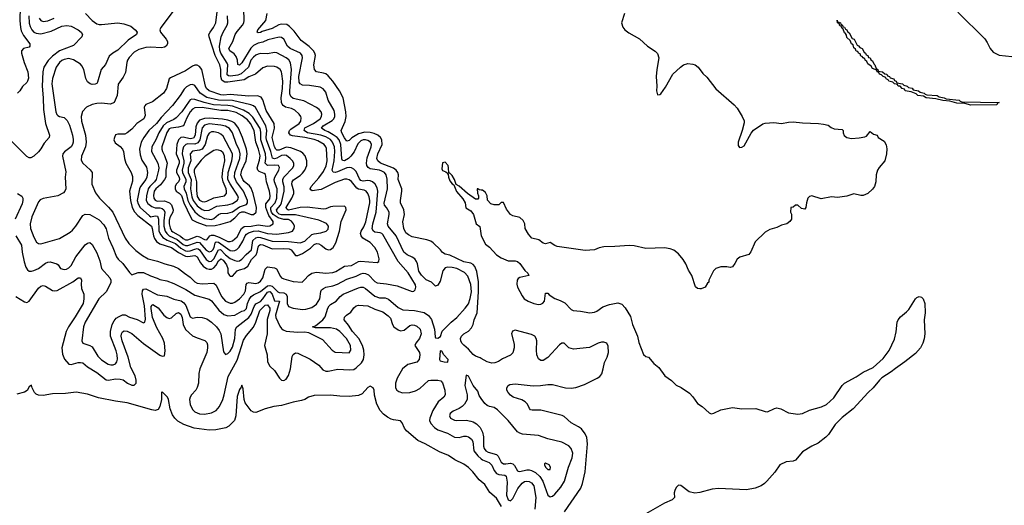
# Model space of a CAD drawing. Header units: inches. Extents: x 884549 to 1028252, y 526810 to 653624.
# Tile 258 of 656: x 926049 to 934478, y 583604 to 587757. Entities that reach past the tile are written whole.
import ezdxf

# ---------------------------------------------------------------- set-up
doc = ezdxf.new("R2010")
doc.units = ezdxf.units.IN
doc.header["$MEASUREMENT"] = 0
doc.layers.add('A9528', color=7, linetype='Continuous')
doc.layers.add('A9538', color=7, linetype='Continuous')

msp = doc.modelspace()

# ---------------------------------------------------------------- linework, layer by layer
at = {"layer": 'A9528', "color": 5}
for points, elevation in [([(926055.7, 587990), (926049.5, 587750), (926055.7, 587690), (926063, 587663), (926082.2, 587622.2), (926137.3, 587550), (926135.6, 587530), (926130, 587523.5), (926081, 587510), (926064.9, 587490), (926064.9, 587470), (926088, 587390), (926119.5, 587310), (926123.8, 587256.2), (926115.5, 587230), (926110, 587219), (926073.4, 587186.6), (926050, 587149), (926030, 587129.2)], 2120), ([(927364.4, 587830), (927257.2, 587690), (927250.1, 587670), (927254.2, 587650), (927303.8, 587590), (927313.9, 587570), (927313.5, 587550), (927302.3, 587530), (927290, 587521.2), (927264.2, 587515.8), (927170, 587522), (927130, 587519.3), (927070, 587503), (927030, 587480.6), (926986.9, 587433.1), (926972.9, 587410), (926966.1, 587390), (926954.8, 587305.2), (926935.5, 587264.5), (926893.3, 587206.7), (926882.7, 587110), (926859, 587050), (926825.9, 587034.1), (926750, 587043), (926710, 587040.8), (926670, 587032.2), (926620.8, 587010), (926586.7, 586973.3), (926576.8, 586930), (926579.8, 586890), (926612.3, 586770), (926619.8, 586710), (926612.3, 586670), (926578, 586590), (926576.9, 586556.9), (926589, 586529), (926653.5, 586473.5), (926669, 586450), (926668.1, 586350), (926697.5, 586277.5), (926732.9, 586230), (926810, 586155), (926848.1, 586110), (926951.8, 585890), (926984.3, 585844.3), (927044.2, 585784.2), (927099.9, 585739.9), (927150, 585713.1), (927230, 585693.3), (927290.5, 585670.5), (927366.7, 585650), (927410, 585630.1), (927459.2, 585590), (927510, 585556.6), (927550, 585514.1), (927570, 585504), (927610, 585499.4), (927710, 585504.3), (927730, 585487.4), (927777.2, 585390), (927810, 585350.1), (927850, 585331.7), (927870, 585332.6), (927890, 585341), (927930.7, 585370), (927968.5, 585410), (927981.1, 585438.9), (927988, 585492), (927996.8, 585503.2), (928010, 585508.6), (928070, 585501.6), (928090, 585506.8), (928110, 585521.8), (928129.9, 585550), (928150, 585623.6), (928170, 585643.2), (928230, 585634.6), (928246.4, 585626.4), (928280.9, 585560.9), (928290.5, 585550.5), (928310, 585540.8), (928390, 585517.2), (928466.3, 585513.7), (928488, 585532), (928520.4, 585570), (928550, 585590.2), (928590, 585597.3), (928670, 585589.2), (928730, 585594.2), (928756.7, 585603.3), (928830, 585648.5), (928890, 585654.5), (928950, 585687.9), (928967.6, 585692.4), (929110, 585679.6), (929123, 585690), (929127.2, 585712.8), (929111.3, 585770), (929090, 585807.9), (929050, 585852.2), (928987.6, 585887.6), (928971.9, 585910), (928967.6, 585927.6), (928971.9, 585950), (928994.9, 585985.1), (929012.7, 586027.3), (929047.3, 586190), (929047.9, 586210), (929040.9, 586240.9), (929030, 586270.7), (929014.7, 586290), (928998.6, 586298.6), (928950, 586308.6), (928935.8, 586315.8), (928890, 586372.3), (928870, 586386.7), (928850, 586393.2), (928830, 586392.6), (928750, 586365.1), (928630, 586304.7), (928553.4, 586293.4), (928540.7, 586300.7), (928536.2, 586310), (928544.2, 586330), (928610, 586403.5), (928650, 586460.1), (928673.1, 586506.9), (928680.1, 586550), (928675, 586655), (928670.5, 586670.5), (928657.1, 586690), (928600.8, 586720.8), (928571.4, 586731.4), (928490, 586748.7), (928384.7, 586764.7), (928368.3, 586770), (928352.9, 586790), (928359.7, 586810), (928370, 586821.5), (928442.6, 586870), (928454.6, 586890), (928458.7, 586918.7), (928457, 586930), (928443, 586950), (928404.3, 586984.3), (928376.7, 586996.7), (928324.2, 587010), (928303.7, 587023.7), (928295.1, 587035.1), (928289.6, 587050), (928289, 587090), (928299.6, 587170), (928301.4, 587230), (928294.6, 587294.6), (928290, 587312.3), (928278.2, 587330), (928251.1, 587350), (928230, 587357.8), (928170, 587358.8), (928130, 587346.3), (928068.1, 587291.9), (928010, 587267.8), (927970, 587244.2), (927830, 587221.5), (927804.2, 587224.2), (927790.2, 587230.2), (927780.6, 587240.6), (927771, 587270), (927770.6, 587330), (927763, 587370), (927723.4, 587450), (927670.4, 587610), (927669.9, 587630), (927679.1, 587650), (927708.3, 587690), (927727.8, 587730), (927745.5, 587870)], 2180), ([(926126.4, 587790), (926130, 587728.4), (926138.1, 587698.1), (926152.1, 587670), (926170, 587651.5), (926190, 587642), (926230, 587637.5), (926319.8, 587660.2), (926410, 587701.8), (926452.2, 587707.8), (926490, 587700.7), (926550, 587671.4), (926576.9, 587650), (926586.3, 587630), (926581.5, 587610), (926510, 587535.9), (926390.4, 587489.6), (926330, 587446.1), (926291.9, 587408.1), (926257.1, 587350), (926248.9, 587311.1), (926241, 587190), (926250.1, 587089.9), (926252.7, 586990), (926269.1, 586869.1), (926304.9, 586770), (926300.4, 586750), (926258.2, 586701.8), (926230, 586652.7), (926210, 586626.6), (926170, 586589.3), (926144.5, 586575.5), (926130, 586576.2), (926110, 586586.9), (925970, 586726.1)], 2140), ([(926016.3, 585910), (926063.7, 585830), (926070.1, 585770), (926086.5, 585686.5), (926101.4, 585641.4), (926117.1, 585617.1), (926130, 585607.9), (926150, 585606.5), (926170, 585611.6), (926210, 585630.1), (926270, 585675.4), (926290, 585683.8), (926310, 585685.8), (926366, 585670), (926379.8, 585659.8), (926398, 585630), (926430, 585622), (926450, 585624.4), (926470, 585635.8), (926490, 585655.6), (926530, 585729.3), (926610, 585830.3), (926630, 585847.2), (926650, 585850.3), (926670, 585834.4), (926710, 585763.8), (926735.1, 585695.1), (926748.9, 585628.9), (926822.3, 585550), (926830.2, 585530), (926829.2, 585510), (926802.3, 585450), (926788.3, 585430), (926727.8, 585370), (926610.1, 585170), (926595.9, 585130), (926581.5, 585010), (926590.6, 584990), (926650, 584972.2), (926670, 584958), (926718.6, 584878.6), (926750, 584847.3), (926806.7, 584810), (926830, 584804.1), (926850, 584805.4), (926870, 584813.7), (926881.5, 584830), (926886.4, 584853.6), (926883.6, 584890), (926874.4, 584925.6), (926827.7, 585050), (926826.1, 585090), (926839.9, 585150), (926857.5, 585182.5), (926876.2, 585203.8), (926899.8, 585220.2), (926930, 585233.1), (926951.9, 585231.9), (926990, 585212.3), (927054.2, 585194.2), (927110, 585164.9), (927121.2, 585170), (927125.1, 585194.9), (927116.5, 585310), (927099.1, 585410), (927101.9, 585438.1), (927110, 585453.8), (927130, 585454.7), (927230, 585404.7), (927310, 585392), (927367.7, 585367.7), (927431.6, 585351.6), (927455.5, 585335.5), (927471.8, 585311.8), (927510, 585214.9), (927530, 585205.7), (927570, 585213.1), (927610, 585209.2), (927650, 585197.5), (927690, 585171), (927734.5, 585130), (927757.8, 585097.8), (927770.7, 585070.7), (927795.4, 584915.4), (927810, 584893), (927830, 584902.3), (927850, 584922.3), (927870, 584955.8), (927891.5, 585031.5), (927896.9, 585110), (927909.2, 585130), (928010, 585211.4), (928030, 585237.7), (928056, 585304), (928070, 585327.3), (928110, 585348.1), (928130, 585368.8), (928170, 585426.9), (928179.2, 585430), (928191.6, 585431.6), (928209.3, 585410), (928230, 585352.6), (928272.5, 585350), (928238.3, 585230), (928243, 585210), (928277, 585137), (928290, 585115.2), (928303.4, 585103.4), (928330, 585093.2), (928426.1, 585086.1), (928490, 585088.9), (928522.6, 585082.6), (928642.6, 585022.6), (928724.9, 584930), (928750, 584913.2), (928870, 584908.9), (928885.1, 584930), (928881.8, 584970), (928846.9, 585030), (928790, 585091.2), (928762.4, 585110), (928710, 585123.3), (928582.3, 585122.3), (928557.2, 585130), (928582.3, 585137.7), (928644.1, 585190), (928663.1, 585216.9), (928685.9, 585290), (928698.1, 585310), (928710, 585322.6), (928759.8, 585350), (928793.5, 585390), (928818.5, 585410), (928950, 585464.4), (928970, 585470.1), (928990, 585469.5), (929010, 585458.3), (929090, 585391.9), (929130, 585379.8), (929177.2, 585377.2), (929206.6, 585366.6), (929290, 585296.1), (929330, 585275.1), (929430, 585270.8), (929512.9, 585252.9), (929548.7, 585228.7), (929573.2, 585193.2), (929600.6, 585110), (929605.2, 585045.2), (929610, 585036.3), (929630, 585034), (929652.1, 585047.9), (929666.5, 585093.5), (929743.5, 585170), (929790.6, 585209.4), (929862.8, 585290), (929890, 585327.3), (929906.1, 585373.9), (929917.5, 585430), (929912, 585492), (929884.5, 585564.5), (929856.2, 585596.2), (929790, 585630.4), (929750, 585638.8), (929710, 585640.8), (929690, 585634), (929670.9, 585610), (929650, 585520.7), (929630, 585487.3), (929610, 585478.7), (929573.1, 585513.1), (929530, 585531.8), (929490, 585573), (929467.4, 585607.4), (929454.9, 585670), (929447.1, 585690), (929431.2, 585711.2), (929410, 585725.9), (929364.9, 585744.9), (929337.1, 585770), (929273.2, 585910), (929203.8, 585990), (929198.6, 586010), (929212.7, 586090), (929211.4, 586110), (929190, 586149.6), (929171.8, 586170), (929169.3, 586189.3), (929197.6, 586310), (929194.1, 586394.1), (929187.4, 586430), (929172.8, 586450), (929150, 586462.1), (929130, 586470.6), (929050, 586482.6), (929033.4, 586493.4), (929021.2, 586510), (929017.1, 586530), (929024, 586576), (929057.8, 586670), (929059.9, 586690), (929051.3, 586710), (929030, 586724.9), (929010, 586729.9), (928990, 586728.9), (928970, 586721.3), (928944.5, 586695.5), (928911.9, 586628.1), (928884.9, 586590), (928863.8, 586570), (928831, 586550), (928813.9, 586553.9), (928807.6, 586567.6), (928797.3, 586690), (928783.4, 586730), (928766.2, 586750), (928733.3, 586773.3), (928690, 586798.8), (928660.3, 586810), (928633, 586830), (928647.3, 586850), (928725.6, 586894.4), (928739.3, 586910), (928745.8, 586930), (928747.3, 586950), (928740.9, 586980.9), (928691.3, 587070), (928670, 587136.8), (928646.2, 587166.2), (928621.1, 587181.1), (928530, 587195.3), (928470, 587198.5), (928450, 587208.7), (928442.3, 587222.3), (928438, 587270), (928469.9, 587429.9), (928467.1, 587450), (928453.3, 587470), (928363.7, 587510), (928341.1, 587530), (928309.8, 587590), (928290, 587606), (928270, 587606.7), (928174.7, 587585.3), (928130, 587564.9), (928090, 587556.5), (928050, 587535.3), (928027.2, 587512.8), (927950, 587388.3), (927930, 587369), (927915.3, 587375.3), (927913.3, 587410), (927902.8, 587442.8), (927886.4, 587466.4), (927847.2, 587490), (927840.5, 587510), (927873.3, 587570), (927892.9, 587630), (927910, 587657.1), (927957.2, 587710), (927967, 587730), (927971.4, 587751.4), (927967.2, 587850)], 2140), ([(926614.2, 587810), (926670.1, 587750.1), (926710, 587722.7), (926730, 587716.8), (926750, 587717), (926890, 587730.1), (926941.7, 587721.7), (927000.6, 587700.6), (927039.3, 587670), (927055.5, 587650), (927050.4, 587630), (926977.7, 587582.3), (926890, 587497.7), (926848, 587472), (926815.9, 587444.1), (926785.3, 587374.7), (926746.7, 587330), (926716.5, 587223.5), (926708.8, 587211.2), (926695.2, 587204.8), (926670, 587202.3), (926652.1, 587207.9), (926630, 587225.7), (926614.7, 587254.7), (926598.5, 587330), (926582.2, 587362.2), (926570, 587378.2), (926510, 587413.3), (926470, 587424.2), (926430, 587416.7), (926410, 587407.5), (926390, 587390.5), (926362.7, 587350), (926330, 587253.3), (926324.9, 587210), (926358.3, 586970), (926367.4, 586947.4), (926376.8, 586936.8), (926390, 586928.4), (926430, 586919.3), (926456.2, 586896.2), (926475, 586855), (926502, 586770), (926508.2, 586731.8), (926506.9, 586710), (926501.2, 586690), (926489.2, 586670.8), (926432.3, 586627.7), (926418.8, 586610), (926414.8, 586590), (926443.6, 586456.4), (926439.6, 586410), (926443.1, 586310), (926437.1, 586290), (926423.1, 586276.9), (926374.8, 586250), (926250.8, 586229.2), (926223.8, 586216.2), (926210, 586200.5), (926153.1, 586070), (926137.8, 586010), (926142.7, 585970), (926170, 585896.4), (926194.2, 585854.2), (926210, 585842.3), (926230, 585839.7), (926390, 585886), (926480.2, 585939.8), (926502.4, 585957.6), (926529.3, 585990.7), (926590, 586082), (926610, 586094.3), (926650, 586090.2), (926730, 586044.2), (926770, 586004.1), (926790, 585968.7), (926809.1, 585889.1), (926846.7, 585810), (926877.8, 585730), (926892.3, 585710), (926933.3, 585673.3), (926990, 585594.9), (927010, 585575.5), (927065, 585595), (927110, 585594.8), (927170, 585566.4), (927227.6, 585547.6), (927250, 585534.5), (927310, 585524.6), (927370, 585501.6), (927470.5, 585450.5), (927550, 585401.1), (927670, 585366.7), (927690, 585353.8), (927753.4, 585273.4), (927797.2, 585237.2), (927830, 585224.7), (927890, 585229.1), (927950, 585263.6), (927974.2, 585270), (927990, 585286.7), (927999.5, 585330), (928014.9, 585365.1), (928031.3, 585388.7), (928050, 585404.2), (928110, 585433.6), (928170, 585480.4), (928190, 585483.1), (928210, 585479.4), (928259.5, 585430), (928270, 585424.7), (928310, 585421.8), (928330.5, 585410.5), (928339.2, 585390), (928338, 585330), (928350, 585305.2), (928390, 585290.2), (928470, 585279.6), (928498.2, 585281.8), (928550, 585294.9), (928590, 585324.4), (928617.2, 585370), (928627, 585433), (928634, 585446), (928650, 585459.2), (928671.2, 585468.8), (928730, 585480.9), (928770, 585494.5), (928850, 585538.8), (928930, 585564.1), (928970, 585585.1), (928990, 585589.6), (929010, 585586.8), (929034.5, 585574.5), (929090, 585519.4), (929110, 585507.5), (929190, 585499.1), (929281.8, 585481.8), (929408.5, 585431.5), (929424.4, 585435.6), (929433.6, 585446.4), (929439.8, 585470), (929438.8, 585490), (929373.4, 585593.4), (929289.6, 585689.6), (929158.9, 585918.9), (929149.9, 585929.9), (929135.3, 585935.3), (929090, 585941.3), (929077.9, 585950), (929067.4, 585967.4), (929072.4, 586012.4), (929101.8, 586110), (929114.6, 586290), (929110, 586318.7), (929091.5, 586350), (929069.1, 586369.1), (929050, 586378.4), (929030, 586381.6), (928990, 586376.6), (928970, 586381.6), (928957.3, 586397.3), (928930, 586457.8), (928910, 586479.9), (928890, 586490.5), (928870, 586493.8), (928850, 586490.3), (928770, 586455.1), (928750, 586449.9), (928733, 586453), (928725.2, 586470), (928741.2, 586550), (928746.2, 586630), (928742.9, 586670), (928727.7, 586710), (928710, 586731.3), (928670, 586755.9), (928628.3, 586768.3), (928513.8, 586790), (928484, 586810), (928490, 586831.2), (928563, 586870), (928621.1, 586910), (928633.9, 586930), (928635.8, 586950), (928629.9, 586970), (928613.9, 586990), (928590, 587007.4), (928483, 587063), (928390, 587082.7), (928370, 587100.9), (928363.2, 587123.2), (928361.8, 587150), (928375.7, 587330), (928366.8, 587386.8), (928353.1, 587413.1), (928331.5, 587431.5), (928250, 587474.9), (928230, 587477.4), (928170, 587466.1), (928110, 587466.9), (928090, 587462.2), (928070, 587452.7), (928050, 587436), (928029.1, 587410), (928007.4, 587350), (927946.4, 587293.6), (927917.9, 587282.1), (927853.5, 587273.5), (927835.9, 587275.9), (927825.6, 587285.6), (927829.7, 587369.7), (927826.1, 587386.1), (927771.2, 587470), (927763.3, 587496.7), (927761.1, 587530), (927775.4, 587610), (927791, 587650), (927824.9, 587710), (927829.9, 587730), (927828.4, 587790)], 2160), ([(930000, 584859.1), (929990, 584864.9), (929950, 584880.9), (929930, 584895.2), (929890, 584939.3), (929850, 584972.9), (929834.6, 584990), (929825.2, 585010), (929823.9, 585030), (929830.5, 585049.5), (929850, 585070.2), (929890, 585093.2), (929918, 585122), (929929.9, 585150.1), (929938.7, 585190), (929964.9, 585250), (929977.6, 585430), (929976.6, 585516.6), (929963.4, 585603.4), (929945.9, 585645.9), (929930, 585664.2), (929910, 585675.6), (929850, 585687.6), (929730, 585744.5), (929690, 585752.3), (929670, 585766), (929651.2, 585790), (929590, 585849.7), (929570, 585862.7), (929535.3, 585875.3), (929410, 585900.9), (929377.4, 585917.4), (929355.5, 585935.5), (929338.5, 585970), (929330, 586028), (929342.3, 586090), (929341.9, 586110), (929337.2, 586130), (929309.9, 586190), (929308.4, 586210), (929321.1, 586290), (929320.4, 586310), (929290.4, 586390), (929291.8, 586430), (929286.3, 586450), (929270.7, 586470.7), (929247.8, 586487.8), (929138.9, 586530), (929113.7, 586550), (929106.4, 586570), (929115.7, 586610), (929153.5, 586690), (929150.3, 586730), (929138.1, 586750), (929114.2, 586770), (929083.8, 586783.8), (929050, 586793.4), (929005.1, 586794.9), (928950, 586781.1), (928892.7, 586747.3), (928870, 586723.7), (928850, 586718.2), (928830, 586746.3), (928807, 586790), (928801.6, 586810), (928834.8, 586885.2), (928843.6, 586930), (928840.6, 586970), (928817.1, 587090), (928786.9, 587150), (928730, 587230.6), (928690, 587277.3), (928670, 587293), (928650, 587300.5), (928590.6, 587310.6), (928572.8, 587330), (928567.9, 587370), (928582, 587450), (928576.7, 587470), (928563.6, 587490), (928527.1, 587527.1), (928459.4, 587579.4), (928398.3, 587658.3), (928359.4, 587699.4), (928335.2, 587715.2), (928290, 587718.7), (928267.8, 587712.2), (928210, 587683.1), (928124.2, 587655.8), (928110, 587646.7), (928090, 587644.5), (928082, 587650), (928088.9, 587670), (928155.2, 587750), (928167.7, 587810)], 2120), ([(926215.6, 587770), (926230, 587751), (926250, 587741.6), (926290, 587747.5), (926345.6, 587770)], 2160), ([(930000, 586299.4), (929982, 586302), (929970, 586312), (929966, 586310), (929967.3, 586272.7), (929978, 586250), (929978, 586230), (929970, 586222), (929950, 586222.8), (929882.8, 586270), (929812.3, 586332.3), (929786.4, 586346.4), (929770.3, 586390.3), (929750, 586426), (929730, 586444.7), (929723.6, 586443.6), (929721.3, 586490), (929715.8, 586510), (929690, 586539.1), (929670, 586534), (929661.7, 586481.7), (929667.9, 586467.9), (929697.2, 586457.2), (929707.5, 586447.5), (929710, 586438), (929716.4, 586436.4), (929719.5, 586410), (929730, 586379), (929750, 586353.2), (929764.5, 586344.5), (929788.2, 586288.2), (929843.7, 586223.7), (929863.7, 586190), (929869.3, 586149.3), (929910, 586121.2), (929933.2, 586090), (929958, 586010), (929987.3, 585987.3), (929999, 585910), (930000, 585908.2)], 2080), ([(926030.4, 586270), (926067.2, 586247.2), (926076, 586230), (926077.1, 586210), (926070, 586182.4), (926009.5, 586050)], 2140), ([(926017.4, 585390), (926090, 585344), (926110, 585338.9), (926130, 585350.3), (926210, 585461.7), (926230, 585478.9), (926250, 585484.6), (926270, 585479.6), (926330, 585440.7), (926350, 585437.1), (926370, 585440.2), (926505.6, 585514.4), (926550, 585550.2), (926570.7, 585550.7), (926577.7, 585530), (926575, 585495), (926579, 585459), (926597.7, 585410), (926598, 585370), (926591.4, 585330), (926525.3, 585214.7), (926467.4, 585130), (926447, 585090), (926410.1, 584950.1), (926417, 584897), (926432.5, 584852.5), (926470, 584810.3), (926490, 584807.4), (926550, 584825.4), (926570, 584826.8), (926590, 584821.8), (926630, 584787.4), (926710, 584739.6), (926790, 584677.5), (926810, 584673.4), (926870, 584686.7), (926910, 584684), (926936.4, 584676.4), (926973.4, 584650), (927010, 584631.4), (927030, 584631.8), (927046.9, 584650), (927046.3, 584673.7), (927037.8, 584710), (927001.4, 584781.4), (926978.2, 584870), (926925.9, 585010), (926919.5, 585050), (926921.6, 585070), (926930, 585087.9), (926945, 585095), (926970, 585093.8), (927010, 585072.1), (927110, 584987.7), (927250, 584888.4), (927270, 584878.5), (927290, 584883), (927295.4, 584924.6), (927289.9, 584990), (927275.2, 585030), (927222.7, 585122.7), (927185.8, 585210), (927174, 585286), (927176, 585304), (927183.1, 585316.9), (927190, 585321.7), (927233.7, 585293.7), (927283.5, 585230), (927310, 585209.3), (927330, 585202), (927350, 585208.3), (927390, 585245), (927410, 585251.9), (927430, 585239.5), (927441.4, 585210), (927448.9, 585150), (927470, 585106.3), (927530, 585052.9), (927570, 585035), (927634.6, 585014.6), (927650, 584996.4), (927655.8, 584975.8), (927657.4, 584950), (927650.7, 584910), (927590.1, 584770), (927583.3, 584730), (927578.7, 584650), (927568.8, 584611.2), (927555.8, 584590), (927519.1, 584550), (927508.1, 584530), (927503.7, 584510), (927510, 584466.4), (927530, 584423.5), (927550, 584404.6), (927590, 584387), (927630, 584383.4), (927690, 584393.6), (927730, 584414.3), (927761.1, 584450), (927788, 584510), (927800.1, 584550), (927834.7, 584705.3), (927910, 584845.4), (927964.3, 585015.7), (927990, 585055.6), (928050, 585126.9), (928070.4, 585169.6), (928104.5, 585270), (928150, 585315), (928170, 585318.1), (928189.2, 585290), (928190.4, 585270.4), (928167, 585193), (928168.3, 585070), (928145.1, 584970), (928168.5, 584890), (928170.2, 584830.2), (928190, 584794), (928230, 584758), (928272.6, 584690), (928290, 584674.4), (928310, 584670.2), (928330, 584682.3), (928350, 584713.1), (928367.3, 584770), (928383, 584877), (928390, 584894.3), (928410, 584907.9), (928430, 584904.2), (928534.7, 584854.7), (928610, 584803.5), (928643.4, 584763.4), (928670, 584750.6), (928690, 584750.6), (928771.4, 584768.6), (928870, 584761.7), (928910, 584765.9), (928930, 584778.9), (928976.2, 584823.8), (928992.1, 584850), (928998.8, 584890), (928995.6, 584930), (928982.9, 584970), (928951.6, 585030), (928899.2, 585090), (928864.4, 585144.4), (928826.4, 585190), (928830, 585213.7), (928846.3, 585230), (928885.1, 585254.9), (928910, 585292.6), (928930, 585311.1), (928950, 585315.8), (929030, 585310.7), (929090, 585280.1), (929157.8, 585257.8), (929204, 585224), (929223.5, 585203.5), (929239.9, 585150), (929253.3, 585130), (929290, 585103.9), (929310, 585096.8), (929339.4, 585100.6), (929390, 585141), (929410, 585147.1), (929430, 585145.5), (929450, 585136.6), (929476.3, 585110), (929485.5, 585070), (929472.8, 585030), (929439.1, 584990), (929430.9, 584970), (929472.5, 584910), (929474.7, 584890), (929469.6, 584850.4), (929450, 584828.2), (929370.5, 584809.5), (929327.1, 584770), (929281.9, 584690), (929265.1, 584650), (929265.5, 584610), (929277.3, 584590), (929296.2, 584576.2), (929326, 584566), (929390, 584568.8), (929437.2, 584582.8), (929475.9, 584604.1), (929550, 584671), (929570, 584675.2), (929630, 584675), (929655.3, 584670), (929670, 584650.4), (929689.3, 584590), (929691.9, 584550), (929679.1, 584530), (929631.9, 584490), (929585, 584415), (929559.7, 584350), (929558.4, 584330), (929570, 584302.7), (929599.3, 584270), (929628, 584250), (929710, 584220.1), (929770, 584186.9), (929810, 584184.9), (929850, 584195.6), (929870, 584196.3), (929890.3, 584190), (929917.6, 584170), (929929.4, 584149.4), (929936.8, 584070), (929970, 584026), (930000, 584000.3)], 2120), ([(930000, 584518.5), (929983.3, 584543.3), (929970, 584579), (929929.7, 584629.7), (929890, 584709), (929870, 584718), (929861.1, 584630), (929880.2, 584550), (929880.2, 584510), (929857.3, 584470), (929837.4, 584450), (929810, 584431.8), (929760.4, 584410), (929735.3, 584390), (929728.9, 584370), (929738, 584350), (929770, 584332.8), (929790, 584328.1), (929870, 584331.8), (929910, 584324.7), (929930, 584319.3), (929961, 584301), (929990.9, 584270), (930000, 584252.8)], 2140), ([(930000, 583808.1), (929982.5, 583822.5), (929927.5, 583890), (929890, 583927.5), (929850, 583955.4), (929774.2, 583994.2), (929721.3, 584030), (929641.9, 584061.9), (929520.7, 584130), (929458.4, 584158.4), (929360.2, 584240.2), (929342.5, 584262.5), (929322.4, 584310), (929310, 584326), (929250, 584334.7), (929230, 584341.9), (929198.7, 584358.7), (929164.8, 584384.8), (929135.5, 584415.5), (929105.6, 584470), (929086.4, 584546.4), (929083.4, 584590), (929075.1, 584610), (929050, 584623), (929030, 584611.6), (928981.7, 584558.3), (928950, 584541.9), (928870, 584535.5), (928790, 584536.2), (928710, 584545.1), (928570, 584541.8), (928522.9, 584530), (928489.8, 584510.2), (928460.5, 584499.5), (928390, 584486.4), (928290, 584458.5), (928224.5, 584450), (928152, 584430), (928070, 584397.6), (928050, 584400.2), (928030, 584413.2), (927979.2, 584479.2), (927970.1, 584510.1), (927961.3, 584601.3), (927950, 584630.4), (927944.8, 584615.2), (927930, 584595.6), (927910, 584534.4), (927900.4, 584370), (927888.9, 584330), (927839.5, 584280.5), (927813.4, 584266.6), (927729.3, 584250.7), (927670, 584247.2), (927543.1, 584263.1), (927454.5, 584294.5), (927404.4, 584324.4), (927376.8, 584350), (927356.7, 584376.7), (927336.6, 584430), (927324.1, 584510), (927313.8, 584530), (927270, 584575), (927263.9, 584570), (927264.3, 584510), (927250.3, 584449.7), (927235.3, 584424.7), (927210, 584416.2), (927180.6, 584420.6), (926970, 584480.1), (926870, 584493.9), (926724.2, 584524.2), (926630, 584553.5), (926532.3, 584572.3), (926441, 584559), (926330, 584557.2), (926250, 584544.4), (926210, 584545.3), (926190, 584554.9), (926176, 584570), (926154.9, 584610), (926150, 584630.7), (926130, 584616), (926114.2, 584585.8), (926090, 584570.4), (926024.4, 584555.6)], 2080)]:
    msp.add_lwpolyline(points, dxfattribs=dict(at, elevation=elevation))
for points, elevation in [([(927550, 587368.2), (927530, 587360.2), (927470, 587320.5), (927339.3, 587260.7), (927328.7, 587250), (927306.4, 587170), (927279.6, 587130), (927186.1, 587053.9), (927130, 587032.8), (927119.5, 587020.5), (927114.7, 587010), (927123, 586937), (927111.9, 586910), (927051, 586869), (927010, 586822.3), (926970, 586788.7), (926950, 586778.2), (926890, 586777.7), (926870, 586771.5), (926859.6, 586750), (926856.5, 586730), (926865.4, 586705.4), (926910, 586673.1), (926930.2, 586650), (926938.9, 586630), (926947.9, 586570), (926959.4, 586530), (927003.5, 586450), (927016.4, 586416.4), (927015.4, 586375.4), (926988.4, 586290), (926996.7, 586210), (927012.6, 586150), (927033.2, 586113.2), (927061.5, 586081.5), (927176.3, 585990), (927184, 585970), (927193.6, 585910), (927204.7, 585884.7), (927221.5, 585861.5), (927250, 585839.2), (927350, 585810.1), (927410, 585765.1), (927470, 585735.2), (927490, 585731.4), (927550, 585741.5), (927570, 585727.9), (927597.7, 585677.7), (927620.6, 585650), (927649.9, 585629.9), (927670, 585624), (927690, 585625), (927710, 585635.9), (927730, 585658), (927750, 585695.8), (927770, 585710.8), (927790, 585700.6), (927820.3, 585660.3), (927829.8, 585630), (927832.3, 585592.3), (927844.2, 585570), (927850, 585563.9), (927870, 585564.2), (927911.5, 585608.5), (927930, 585618.4), (927975, 585630), (928003.7, 585650), (928032.8, 585707.2), (928072.8, 585747.2), (928083.1, 585770), (928090, 585812.7), (928095.2, 585824.8), (928110, 585834.5), (928130, 585831.6), (928210, 585796.5), (928310, 585800.7), (928356.6, 585796.6), (928372.7, 585790), (928410, 585739.2), (928430, 585739.8), (928470, 585757.3), (928537.7, 585802.3), (928570, 585834), (928590, 585843.6), (928610, 585840.1), (928629.4, 585830), (928670, 585798), (928690, 585789.5), (928710, 585792.5), (928732.7, 585810), (928755.2, 585850), (928787.5, 585950), (928800.2, 586030), (928843.7, 586130), (928841.5, 586150), (928830, 586161.5), (928730, 586159.6), (928710, 586156.1), (928670, 586138.7), (928650, 586136.7), (928510, 586154), (928448.9, 586150), (928350, 586129.5), (928335.5, 586135.5), (928330.4, 586150), (928379.7, 586230), (928396.7, 586270), (928396.9, 586290), (928378.1, 586350), (928380.5, 586370), (928393.3, 586386.7), (928450, 586423.4), (928470, 586443.3), (928489.5, 586470), (928507.6, 586510), (928508.3, 586550), (928491.8, 586591.8), (928474.5, 586614.5), (928454.2, 586630), (928370, 586661.9), (928330, 586665.7), (928270, 586641.1), (928250, 586642.3), (928241.3, 586650), (928229.6, 586670), (928210.8, 586750), (928230.7, 586830), (928227.6, 586870), (928160.1, 586980.1), (928131.9, 587071.9), (928115.4, 587095.4), (928085.3, 587105.3), (928010, 587104.3), (927850, 587116.9), (927790, 587112.7), (927770, 587115.3), (927670, 587148.9), (927648.6, 587168.6), (927639.3, 587190), (927608.2, 587330), (927590, 587357.6), (927570, 587368)], 2220), ([(927530, 587202.2), (927510, 587200.2), (927478.3, 587181.7), (927457.5, 587162.5), (927424.5, 587110), (927356.4, 587023.6), (927260.2, 586919.8), (927220.8, 586870), (927155.4, 586810), (927111.5, 586750), (927088.8, 586710), (927076.3, 586650), (927080, 586600), (927095.7, 586555.7), (927136.1, 586496.1), (927142.9, 586450), (927136.9, 586410), (927129.1, 586390), (927083.3, 586330), (927075.5, 586310), (927056.4, 586210), (927062.3, 586182.3), (927079.9, 586150), (927159.9, 586079.9), (927172.4, 586072.4), (927210, 586079.2), (927230, 586078), (927237.9, 586050), (927241.9, 585950), (927256.2, 585916.2), (927275.4, 585895.4), (927312.9, 585872.9), (927382.9, 585842.9), (927430, 585802.6), (927470, 585780.9), (927490, 585776.2), (927510, 585779.2), (927550, 585795.9), (927570, 585799.3), (927576.4, 585796.4), (927590, 585788.2), (927644.9, 585704.9), (927670, 585688.6), (927690, 585691.9), (927710, 585712.5), (927750, 585787.8), (927769.6, 585790.4), (927810, 585745.7), (927850, 585716.1), (927890, 585696.6), (927910, 585692.7), (927930, 585695.7), (927950, 585708.3), (927988.7, 585750), (928032.3, 585787.7), (928044.7, 585870), (928070, 585892.8), (928090, 585897.5), (928110, 585894.9), (928210, 585862.1), (928350, 585860.9), (928450, 585847.7), (928490, 585863.3), (928550, 585918.8), (928570, 585926.2), (928626.8, 585933.2), (928673.6, 585950), (928690, 585966.4), (928692.2, 585990), (928674.4, 586014.4), (928610, 586041.6), (928409.4, 586089.4), (928290, 586088.1), (928270, 586095.2), (928252.2, 586110), (928248.5, 586130), (928281.4, 586170), (928291.4, 586190), (928312.5, 586290), (928312.9, 586327.1), (928302, 586370), (928301.5, 586390), (928311.2, 586410), (928386.9, 586490), (928395.9, 586510), (928394.7, 586530), (928384.1, 586550), (928363.9, 586570), (928334.4, 586594.4), (928319.8, 586599.8), (928290, 586596.9), (928250, 586572.1), (928230, 586566.5), (928212.8, 586572.8), (928199.9, 586630), (928161.7, 586730), (928158.9, 586750), (928164.9, 586810), (928157.4, 586850), (928067.5, 587007.5), (928050, 587020.9), (928029, 587029), (927870, 587065.8), (927750, 587068.6), (927652.7, 587092.7), (927594.2, 587130), (927550, 587194)], 2240), ([(927523.8, 587076.2), (927510, 587071.6), (927499.6, 587060.4), (927437.1, 586970), (927390, 586918), (927370, 586902.7), (927306, 586874), (927278.3, 586850), (927241.7, 586790), (927214.3, 586730), (927179.2, 586670), (927177.1, 586630), (927232.4, 586530), (927239.9, 586490), (927238.7, 586470), (927216.5, 586390), (927204.1, 586370), (927162.1, 586330), (927149.1, 586310), (927134.2, 586250), (927131.7, 586210), (927145, 586185), (927179.3, 586159.3), (927209, 586149), (927250, 586149.1), (927270, 586142.2), (927283.6, 586130), (927291.7, 586110), (927283.4, 586036.6), (927283.5, 585990), (927294.3, 585950), (927307.7, 585930), (927330, 585910), (927397.9, 585877.9), (927450, 585835.5), (927470, 585826.4), (927490, 585824.6), (927553.6, 585850), (927570, 585854.1), (927590, 585850.6), (927644.9, 585784.9), (927670, 585772.9), (927690, 585776.9), (927702.7, 585790), (927713.1, 585810), (927722.6, 585850), (927730, 585857.2), (927750, 585853.9), (927850, 585784.6), (927870, 585780.3), (927890, 585783.1), (927907.5, 585792.5), (927927.2, 585812.8), (927958.1, 585861.9), (927978.8, 585910), (927990, 585924), (928007, 585933), (928050, 585947.6), (928090, 585951.1), (928171.6, 585928.4), (928250, 585922.5), (928350, 585936.6), (928383.5, 585950), (928400.3, 585970), (928400.9, 585990), (928394.6, 586010), (928375.2, 586035.2), (928350, 586047.1), (928310, 586048.2), (928262.2, 586062.2), (928220.3, 586090), (928204.7, 586110), (928198, 586130), (928199.5, 586150), (928234.9, 586190), (928250.4, 586229.6), (928252.3, 586310), (928230.6, 586370), (928228.3, 586390), (928232.1, 586410), (928267, 586470), (928273.4, 586493.4), (928263.6, 586510), (928233.5, 586513.5), (928170.6, 586510.6), (928150.7, 586530), (928155.6, 586570), (928153.3, 586610), (928114, 586730), (928114.2, 586794.2), (928107.5, 586827.5), (928043.7, 586923.7), (928015.1, 586955.1), (927964.5, 586984.5), (927870, 587018.2), (927830, 587023.9), (927707.8, 587027.8), (927627.8, 587047.8), (927550, 587075.3)], 2260), ([(927610, 587005.5), (927550, 587002.5), (927530, 586991.7), (927509.9, 586970.1), (927481.1, 586918.9), (927450.3, 586849.7), (927410, 586836.7), (927342, 586830), (927330, 586822.7), (927310, 586792.5), (927267, 586670), (927266, 586650), (927271.2, 586631.2), (927290, 586596.9), (927312.5, 586530), (927299.1, 586470), (927299.6, 586410), (927290.4, 586390), (927255.2, 586344.8), (927214.7, 586310), (927200.1, 586290), (927193.6, 586253.6), (927198.1, 586230), (927210, 586213), (927224.9, 586204.9), (927290, 586207.6), (927331.2, 586191.2), (927350, 586174.8), (927362.9, 586130), (927359.8, 586110), (927338.8, 586070), (927330, 586042), (927328.3, 586010), (927336.1, 585976.1), (927350, 585952.2), (927361.7, 585941.7), (927425.3, 585905.3), (927450, 585885.7), (927470, 585875.1), (927490, 585874.2), (927570, 585904.8), (927590, 585901.1), (927630, 585878.7), (927650, 585873.2), (927677.8, 585910), (927690, 585914.9), (927710, 585914.8), (927757.3, 585897.3), (927830, 585861.3), (927850, 585858.8), (927870, 585865.3), (927910, 585900.1), (927947.8, 585970), (927970, 585989), (928030, 585991.4), (928090, 586003), (928170, 585990.1), (928190, 585993.5), (928218.2, 586010), (928218.7, 586030), (928181.3, 586081.3), (928156, 586150), (928157.3, 586182.7), (928190, 586226), (928193.3, 586250), (928187.2, 586290), (928161.6, 586370), (928157.4, 586417.4), (928152.4, 586432.4), (928141.8, 586441.8), (928099.8, 586459.8), (928086.7, 586470), (928083.6, 586490), (928103.5, 586556.5), (928106.9, 586593.1), (928094.8, 586650), (928071.1, 586710), (928056.3, 586810), (928024.5, 586870), (927999.6, 586899.6), (927954.8, 586934.8), (927902.5, 586962.5), (927830, 586981.4), (927770, 586980.9)], 2280), ([(927670, 586915.1), (927630, 586913.4), (927590, 586898.8), (927567.3, 586872.7), (927558.1, 586841.9), (927551.7, 586768.3), (927536, 586744), (927510, 586739.5), (927450, 586753.8), (927429.6, 586750.4), (927407.9, 586730), (927395.3, 586690), (927388.3, 586610), (927414.7, 586550), (927413.5, 586530), (927392, 586470), (927392.7, 586450), (927413.7, 586410), (927418.8, 586390), (927409.7, 586370), (927389.5, 586350), (927379.6, 586330), (927379.1, 586310), (927389.7, 586290), (927413.9, 586273.9), (927433.3, 586253.3), (927453.5, 586190), (927510.6, 586070.6), (927526.4, 586046.4), (927565.1, 586025.1), (927650, 585993.8), (927723.1, 585996.9), (927770, 586009.7), (927850, 586030.5), (927890, 586062.1), (927930, 586106.2), (927950, 586115), (927970, 586113.1), (928030, 586092), (928050, 586092.5), (928074.2, 586110), (928075.9, 586150), (928047.4, 586270), (928030, 586317.3), (928017.2, 586337.2), (927970, 586372.3), (927958.4, 586390), (927943.6, 586430), (927951.4, 586470), (927989.3, 586550), (927997.5, 586610), (927990.2, 586650), (927956.1, 586750), (927921.9, 586830), (927890, 586871.9), (927865.8, 586885.8), (927830, 586898), (927786.3, 586906.3)], 2320), ([(927670, 586866.9), (927630, 586855.4), (927610, 586831.1), (927590.6, 586730), (927575.6, 586704.4), (927550, 586692), (927490, 586694.3), (927470.3, 586690), (927452.4, 586670), (927442.8, 586637.2), (927441.2, 586610), (927455.4, 586550), (927454.9, 586530), (927441.4, 586470), (927443.6, 586450), (927472.4, 586390), (927471.8, 586370), (927454.6, 586330), (927457.6, 586310), (927473.7, 586273.7), (927489.6, 586210), (927510, 586170.9), (927550, 586114.2), (927590, 586078.3), (927630, 586057.8), (927690, 586048.6), (927710, 586058.1), (927750, 586090.9), (927770, 586098.8), (927830, 586101.6), (927870, 586113.9), (927930, 586157.1), (927990, 586177.8), (928000.1, 586190), (928000.6, 586210), (927965, 586290), (927906.6, 586370), (927887.7, 586410), (927889.7, 586450), (927934.6, 586570), (927937.3, 586610), (927927.6, 586647.6), (927906.6, 586690), (927869.9, 586789.9), (927845.7, 586825.7), (927810, 586845.3), (927770, 586855.9)], 2340), ([(927710, 586798.5), (927690, 586797.6), (927670, 586786.6), (927657.5, 586762.5), (927637.9, 586690), (927610, 586651.2), (927590, 586641.5), (927530, 586632), (927510, 586610.8), (927513, 586550), (927492.7, 586490), (927490.3, 586470), (927492.6, 586450), (927516.6, 586390), (927512.5, 586310), (927523.3, 586243.3), (927535.3, 586210), (927570, 586166.4), (927610, 586134.8), (927633.3, 586126.7), (927670, 586127.7), (927736.7, 586163.3), (927830, 586174.7), (927870, 586184.5), (927912.2, 586210), (927922.7, 586230), (927915.4, 586250), (927850, 586352.7), (927832.4, 586390), (927833.3, 586450), (927865.8, 586550), (927871.9, 586590), (927870, 586610.9), (927790, 586759.8), (927770, 586777.8), (927750, 586788.2)], 2360), ([(927730, 586642.8), (927710, 586637.7), (927638.4, 586590), (927603.8, 586556.2), (927552.4, 586490), (927543.7, 586470), (927542.6, 586450), (927563.1, 586370), (927562.8, 586297.2), (927570, 586246.3), (927590, 586214.2), (927610, 586202), (927630, 586199.7), (927650, 586203.8), (927710, 586235), (927801.5, 586250), (927819.2, 586270), (927821, 586290), (927816.2, 586310), (927790.4, 586370), (927784, 586410), (927787.5, 586470), (927805.3, 586550), (927802.7, 586590), (927790, 586618), (927770, 586634.9), (927750, 586641.6)], 2380), ([(929650, 584926), (929642, 584850), (929650, 584840.7), (929682, 584830), (929710, 584828.5), (929714, 584830), (929718, 584850), (929679, 584890), (929662, 584922)], 2140)]:
    msp.add_lwpolyline(points, close=True, dxfattribs=dict(at, elevation=elevation))
at = {"layer": 'A9538', "color": 5}
for points, elevation in [([(931225.1, 587810), (931202, 587730), (931213.4, 587693.4), (931229.6, 587669.6), (931264.2, 587644.2), (931354.2, 587594.2), (931424.7, 587530), (931490, 587488.4), (931508.3, 587468.3), (931520.3, 587430), (931502.4, 587330), (931498.3, 587270), (931504.2, 587190), (931499.5, 587150), (931510, 587115.3), (931530, 587117.2), (931536.1, 587123.9), (931578.5, 587181.5), (931639.5, 587290), (931704.9, 587350), (931730.7, 587370), (931770, 587382), (931810, 587377.6), (931831.5, 587370), (931856.9, 587350), (931897.4, 587297.4), (931930, 587267), (932007.2, 587167.2), (932165.1, 587030), (932190, 587000.7), (932232.6, 586930), (932250.8, 586890.8), (932250, 586874), (932234.2, 586810), (932199.8, 586710), (932200.8, 586680.8), (932210, 586663.7), (932232.2, 586667.8), (932250, 586679.3), (932310, 586787.3), (932330, 586811.1), (932410, 586867.3), (932430, 586873.3), (932503.4, 586876.6), (932570, 586868), (932630, 586882), (932670, 586883.5), (932750, 586874), (932886, 586870), (932930, 586863.5), (932970, 586854.6), (932995.4, 586835.4), (933022.5, 586822.5), (933090, 586819.1), (933097.2, 586810), (933097.1, 586790), (933105.6, 586765.6), (933129.1, 586749.1), (933170, 586741.3), (933234.4, 586745.6), (933284.5, 586755.5), (933298.4, 586761.6), (933330, 586800.9), (933358.7, 586778.7), (933388.7, 586770), (933399, 586750), (933450, 586719), (933467.2, 586687.2), (933473.3, 586653.3), (933469.5, 586610), (933454.5, 586550), (933405.8, 586494.2), (933392.7, 586470), (933379.3, 586430), (933377.2, 586370), (933365.2, 586330), (933350, 586306.8), (933310, 586270.7), (933270, 586253.4), (933250, 586253.4), (933190, 586267.3), (933130, 586247.3), (933050, 586237.3), (932998, 586242), (932910, 586226), (932829, 586251), (932810, 586244.7), (932795.3, 586230), (932784, 586190), (932779, 586150), (932770, 586138), (932742, 586142), (932710, 586172), (932690, 586172), (932670, 586154), (932650, 586152), (932648, 586110), (932655.3, 586095.3), (932655.3, 586050), (932642, 586030), (932615.3, 586010), (932570, 586000.7), (932530, 585980.5), (932470, 585963), (932430, 585939.3), (932343.7, 585856.3), (932308.8, 585771.2), (932291.8, 585748.2), (932214.8, 585725.2), (932189.5, 585710.5), (932170, 585672), (932150, 585644.7), (932130, 585638), (932103.6, 585643.6), (932050, 585644.7), (932008, 585630), (931988, 585610), (931948, 585530), (931947.3, 585512.7), (931936.4, 585503.6), (931918, 585470), (931884, 585456), (931870, 585454.8), (931850, 585458.8), (931833.7, 585473.7), (931803.8, 585570), (931775.4, 585615.4), (931752.4, 585670), (931730, 585707.3), (931690, 585755.5), (931650, 585784.9), (931617.6, 585797.6), (931570, 585804.9), (931410, 585801.3), (931310, 585823), (931270, 585825.5), (931143.9, 585816.1), (931050, 585814.4), (931010, 585804.9), (930970, 585787.7), (930890, 585784), (930650, 585818.8), (930630, 585826), (930590, 585850.8), (930550, 585841), (930530, 585844.7), (930493.4, 585873.4), (930432, 585890), (930404.1, 585924.1), (930376.3, 585970), (930372.7, 586012.7), (930359.8, 586039.8), (930330, 586064.7), (930270, 586081), (930250, 586091.3), (930216.8, 586136.8), (930190, 586194), (930170, 586194), (930150, 586174), (930110, 586174), (930083.6, 586183.6), (930052.7, 586212.7), (930051.3, 586250), (930038, 586278), (930010, 586298), (930000, 586299.4)], 2080), ([(934080.7, 587820.7), (934310, 587592.4), (934330, 587562.4), (934355.3, 587510), (934380.8, 587480.8), (934434.1, 587454.1), (934542.8, 587442.8)], 2080), ([(930000, 585908.2), (930038, 585838), (930071.7, 585811.7), (930130, 585745.2), (930170, 585719.3), (930230, 585696), (930290, 585696.2), (930310, 585689.4), (930330, 585672), (930372.4, 585612.4), (930399.3, 585590), (930408, 585570), (930330, 585553), (930316.2, 585543.8), (930306.6, 585530), (930305.1, 585494.9), (930310, 585468.7), (930350, 585395.3), (930369, 585370), (930402, 585350), (930449, 585330), (930490, 585322.4), (930510, 585324.2), (930528.3, 585331.7), (930540.5, 585350), (930550, 585418), (930570, 585417.2), (930583, 585403), (930630, 585371.8), (930675.8, 585355.8), (930715.4, 585335.4), (930770, 585278.7), (930786, 585270), (930850, 585265.1), (930930, 585249.7), (930970, 585254.7), (930990, 585264), (931039.8, 585300.2), (931097.4, 585322.6), (931170, 585336.5), (931204.1, 585324.1), (931233, 585293), (931277.5, 585217.5), (931295.9, 585150), (931337.8, 585050), (931350, 584997.2), (931390, 584893.2), (931410, 584878), (931433.2, 584870), (931476.2, 584816.2), (931521.5, 584781.5), (931571.5, 584710), (931630, 584672.8), (931670, 584631.2), (931710.6, 584610.6), (931781.9, 584561.9), (931811.3, 584531.3), (931850, 584474), (931892.3, 584450), (931950, 584395.1), (931967.3, 584387.3), (931990, 584392), (932050, 584422), (932150, 584441.6), (932230, 584429.6), (932350, 584433), (932430, 584405.3), (932450, 584402.7), (932510, 584432.5), (932530, 584437.7), (932563.6, 584430), (932630, 584396.2), (932710, 584382.5), (932750, 584389.8), (932810, 584417), (932913.9, 584446.1), (932955, 584465), (933017.7, 584522.3), (933089.2, 584630), (933110, 584649.8), (933210, 584701.6), (933270, 584744.1), (933356.4, 584783.6), (933441.7, 584858.3), (933493.2, 584926.8), (933536.4, 585023.6), (933553.2, 585086.8), (933560.6, 585170), (933568.7, 585190), (933590, 585216.1), (933641.3, 585258.7), (933660, 585280), (933718.3, 585370), (933730, 585382.6), (933750, 585389.7), (933770, 585383.5), (933783.5, 585370), (933797.3, 585330), (933799.1, 585250), (933792.8, 585190), (933796.4, 585070), (933791.7, 585028.3), (933779.8, 584990), (933758.9, 584950), (933716.6, 584903.4), (933625.6, 584830), (933545.3, 584774.7), (933510, 584744.9), (933430, 584693.4), (933410, 584674.9), (933356.3, 584610), (933311.6, 584568.4), (933184.7, 584430), (933090, 584354.6), (933030, 584295.8), (932971.8, 584210), (932950, 584186.4), (932883.6, 584136.4), (932829.3, 584110), (932750, 584062.4), (932690, 583990.4), (932670, 583982), (932610, 583975.8), (932557.2, 583950), (932511.9, 583888.1), (932446, 583810), (932426, 583790), (932396, 583770), (932346, 583750), (932270, 583735.1), (932030, 583748), (931977.9, 583742.1), (931870, 583712.4), (931827.2, 583707.2), (931778.7, 583718.7), (931710, 583774.8), (931690, 583776), (931670, 583756), (931658, 583730), (931652.7, 583710), (931655.1, 583670), (931633.2, 583650), (931570, 583623.2), (931290, 583462.7)], 2080), ([(930713, 583547), (930851.6, 583750), (930866.6, 583790), (930890.6, 583890), (930909.9, 584129.9), (930903.2, 584183.2), (930890, 584214.7), (930857, 584257), (930834.1, 584274.1), (930768.8, 584308.8), (930710, 584362.3), (930692.1, 584372.1), (930510, 584417.7), (930436.4, 584416.4), (930422, 584422), (930412.2, 584432.2), (930396.9, 584470), (930377.6, 584490), (930346.8, 584506.8), (930272.3, 584530), (930250, 584546), (930229.7, 584570), (930220.5, 584590), (930219.6, 584610), (930231.3, 584628.7), (930244.1, 584635.9), (930290, 584643.6), (930445.1, 584625.1), (930507.7, 584627.7), (930570, 584636.6), (930610, 584636.1), (930722.8, 584610), (930770, 584606.2), (930810, 584610.2), (930884, 584636), (930993.3, 584690), (931014, 584706), (931031.2, 584728.8), (931045, 584770), (931053.9, 584826.1), (931078.2, 584870), (931089.8, 584910), (931085.5, 584965.5), (931075.1, 584990), (931050, 585000.4), (931030, 584998.2), (931001.6, 584990), (930926.7, 584953.3), (930790, 584939.5), (930749.7, 584950), (930710, 584991.2), (930690, 584991.1), (930670, 584975.1), (930570, 584868.1), (930530, 584843.4), (930510, 584843.5), (930490, 584857.4), (930476, 584890), (930473.1, 584930), (930476.3, 585010), (930470.9, 585030.9), (930458.2, 585050), (930430, 585064.5), (930290, 585100.9), (930266.7, 585093.3), (930260.2, 585070), (930281.2, 584981.2), (930281.6, 584950), (930270.5, 584909.5), (930250, 584888.4), (930183.5, 584856.5), (930146.7, 584833.3), (930117.5, 584822.5), (930090, 584819.6), (930050, 584830.5), (930000, 584859.1)], 2120), ([(930000, 584252.8), (930012.1, 584230), (930019, 584190), (930019.1, 584110), (930025.8, 584090), (930039.4, 584070), (930058.9, 584058.9), (930130, 584038.8), (930144.6, 584024.6), (930170, 583974), (930190, 583959.2), (930210, 583957.6), (930250, 583964.6), (930270, 583958.3), (930284.1, 583944.1), (930310, 583898.6), (930316, 583896), (930330, 583893), (930390, 583906.8), (930410, 583906.8), (930430, 583901.7), (930463.6, 583883.6), (930500.6, 583850), (930527.4, 583810), (930571.4, 583691.4), (930590, 583677), (930610, 583683.1), (930630, 583699.6), (930681, 583759), (930713.6, 583810), (930747.2, 583930), (930779.5, 584010), (930782.9, 584050), (930770.5, 584090.5), (930750, 584112.9), (930690, 584143.8), (930570, 584173.1), (930490, 584202.5), (930353.8, 584213.8), (930330, 584220.9), (930312, 584232), (930230.6, 584330.6), (930140.2, 584420.2), (930110, 584439.8), (930070, 584448.7), (930050, 584458), (930030, 584474), (930000, 584518.5)], 2140), ([(930000, 584000.3), (930010, 583991.7), (930066.9, 583970), (930079.9, 583959.9), (930090, 583947.6), (930110, 583902.3), (930130, 583877.5), (930150, 583866.5), (930202.1, 583862.1), (930213.3, 583853.3), (930222.7, 583802.7), (930215.2, 583690), (930230, 583649.7), (930250, 583642.7), (930270, 583661.6), (930312.4, 583747.6), (930350, 583792.3), (930370, 583806.3), (930390, 583811.2), (930410, 583808.3), (930430, 583797.7), (930450.1, 583770), (930468.7, 583670), (930460.3, 583570)], 2120), ([(930173.6, 583593.6), (930130, 583664.2), (930074.6, 583714.6), (930030, 583783.2), (930000, 583808.1)], 2080)]:
    msp.add_lwpolyline(points, dxfattribs=dict(at, elevation=elevation))
for points, elevation in [([(933051.3, 587731.3), (933065.2, 587734.8), (933074.8, 587730), (933079.6, 587719.6), (933093, 587710), (933096, 587696), (933110, 587693), (933116.8, 587676.8), (933130, 587670.5), (933134.9, 587654.9), (933150, 587644.7), (933176.3, 587596.3), (933193, 587590), (933218.8, 587538.8), (933230, 587533.4), (933240.4, 587520.4), (933261, 587510), (933278, 587478), (933290, 587470.7), (933295.2, 587455.2), (933310, 587450.4), (933315.2, 587435.2), (933330.3, 587430), (933334.4, 587414.4), (933350, 587404.7), (933360.5, 587380.5), (933370, 587371), (933380.7, 587340.7), (933394.8, 587330), (933398, 587318), (933436, 587310), (933454.2, 587294.2), (933470.7, 587290), (933478, 587278), (933494.8, 587270), (933501.1, 587261.1), (933530.5, 587250), (933536.3, 587236.3), (933550.7, 587230), (933556.9, 587216.9), (933604.7, 587210), (933616.8, 587196.8), (933644.7, 587190), (933656.3, 587176.3), (933690, 587170.2), (933698, 587158), (933742, 587150), (933758, 587138), (933791, 587130), (933800.5, 587120.5), (933815.2, 587115.2), (933902, 587110), (933918.8, 587098.8), (933962, 587090), (933979.8, 587079.8), (934090, 587070.2), (934099.8, 587059.8), (934114.4, 587054.4), (934434, 587050), (934418, 587042), (934414, 587030), (934410, 587029.3), (934190, 587026), (934140.4, 587040.4), (934070, 587043.7), (934010, 587061.2), (933950, 587065.1), (933890, 587081.2), (933808.7, 587090), (933784.5, 587104.5), (933738, 587110), (933723.2, 587123.2), (933679.3, 587139.3), (933629.4, 587150), (933622.7, 587162.7), (933604, 587170), (933587.3, 587187.3), (933569.3, 587190), (933562, 587202), (933538, 587210), (933523.7, 587223.7), (933489.3, 587230), (933482, 587242), (933467, 587250), (933462, 587262), (933442, 587270), (933425.6, 587285.6), (933409.6, 587290), (933404.8, 587304.8), (933389.6, 587310), (933386, 587326), (933350, 587339), (933338.9, 587358.9), (933310, 587379), (933300.2, 587400.2), (933287.3, 587410), (933283.2, 587423.2), (933269.3, 587430), (933262, 587442), (933250, 587446.6), (933244.1, 587464.1), (933229.6, 587470), (933223.7, 587483.7), (933210, 587487.6), (933204.8, 587504.8), (933190, 587515.3), (933182.7, 587542.7), (933170, 587549.5), (933158, 587578), (933130, 587605.2), (933125.6, 587625.6), (933118.9, 587638.9), (933110, 587645.2), (933097.2, 587677.2), (933090, 587682), (933080.4, 587700.4), (933070, 587705.2), (933065.2, 587725.2), (933049.6, 587730), (933048, 587752)], 2060), ([(930550, 583963.7), (930542.3, 583957.7), (930541.3, 583950), (930549.2, 583930), (930570, 583909.2), (930589.4, 583910.6), (930593.5, 583930), (930580.7, 583950)], 2160)]:
    msp.add_lwpolyline(points, close=True, dxfattribs=dict(at, elevation=elevation))

doc.saveas('drawing.dxf')
